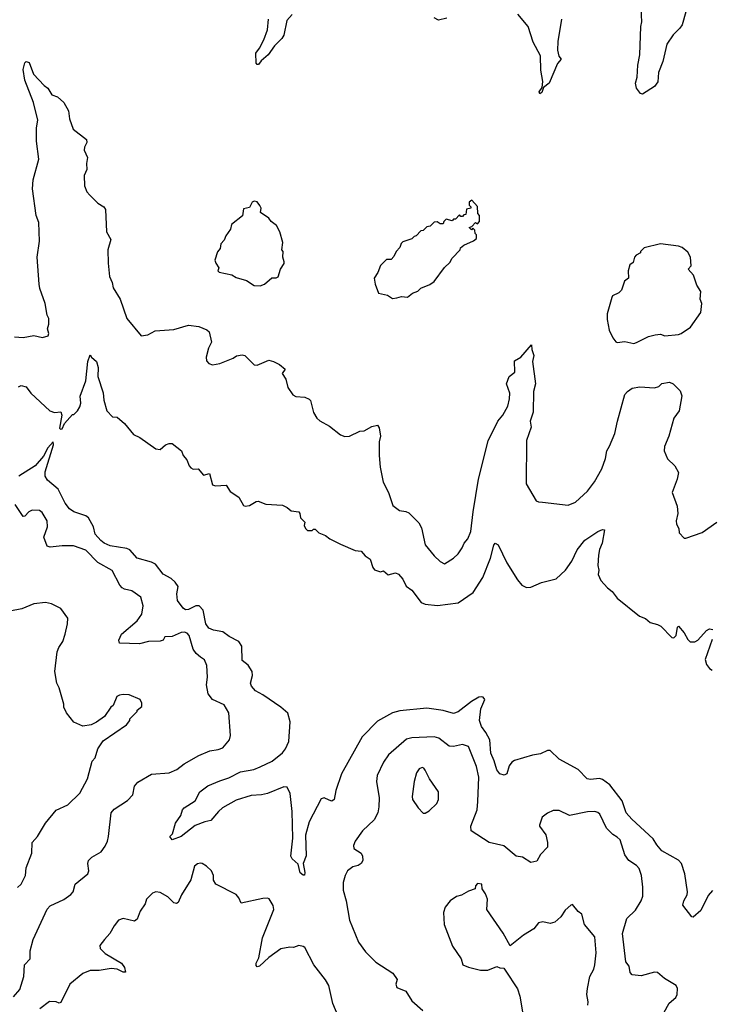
# Model space of a CAD drawing. Extents: x 2220333 to 2384341, y 721037 to 894043.
# Tile 304 of 325: x 2320741 to 2325380, y 867249 to 873860. Entities that reach past the tile are written whole.
import ezdxf

# ---------------------------------------------------------------- set-up
doc = ezdxf.new("R2010")
doc.units = 0

msp = doc.modelspace()

# ---------------------------------------------------------------- linework, layer by layer
at = {"layer": '0CON10XD'}
for points in [[(2325234.5, 873985), (2325190, 873825), (2325175, 873802.5), (2325130.2, 873759.8), (2325088.1, 873695), (2325060.9, 873579.1), (2325031.4, 873505), (2325026.4, 873443.6), (2325005, 873412.5), (2324925, 873360), (2324910, 873365), (2324885, 873400), (2324878, 873435), (2324888, 873475), (2324892, 873555), (2324905.7, 873624.3), (2324912, 873815), (2324919.2, 873845), (2324916.4, 873936.4)], [(2322570, 873895), (2322535.8, 873855), (2322514.2, 873755.8), (2322502, 873735), (2322452, 873685), (2322408.8, 873625), (2322363.3, 873585), (2322345, 873560), (2322335, 873560), (2322328.8, 873568.8), (2322325.8, 873635), (2322351.8, 873668.2), (2322381.4, 873725), (2322405, 873792.5), (2322411.5, 873865)], [(2323610.3, 873869.7), (2323555, 873856.9), (2323525, 873872.5)], [(2324379.2, 873865), (2324356, 873715), (2324354.1, 873655.9), (2324362.5, 873615), (2324377.5, 873595), (2324353.9, 873566.1), (2324296.2, 873435), (2324260, 873405), (2324248.3, 873371.7), (2324233.6, 873363.6), (2324230, 873375), (2324250, 873405), (2324254, 873445), (2324242.1, 873522.1), (2324238.3, 873618.3), (2324189.1, 873709.1), (2324156.9, 873815), (2324087.2, 873897.2)], [(2320705, 871730), (2320765, 871727.5), (2320835, 871740), (2320895, 871727.5), (2320932.5, 871737.5), (2320937, 871753), (2320927.5, 871785), (2320936, 871815), (2320935.8, 871855), (2320925.6, 871875.6), (2320910.8, 871955), (2320875.5, 872055), (2320870.9, 872085), (2320858.2, 872265), (2320873.6, 872373.6), (2320868.6, 872498.6), (2320851.9, 872545), (2320826, 872725), (2320831.2, 872785), (2320868.6, 872925), (2320854.2, 873045.8), (2320852.5, 873135), (2320862.5, 873185), (2320833.8, 873305), (2320775.8, 873455), (2320764.2, 873525.8), (2320775, 873570), (2320785, 873580), (2320805, 873572.5), (2320833.3, 873495), (2320905, 873417.5), (2320930, 873400), (2320957.5, 873355), (2320995, 873343.3), (2321036.7, 873305), (2321067.5, 873247.5), (2321076, 873195), (2321100, 873125), (2321188.8, 873055), (2321191.2, 873035), (2321176.2, 873005), (2321173.3, 872985), (2321195.8, 872935), (2321189.2, 872895), (2321191.2, 872855), (2321174, 872815), (2321176.5, 872745), (2321192.5, 872705), (2321211.2, 872681.2), (2321265, 872628), (2321305, 872603.3), (2321317, 872587), (2321324.6, 872435), (2321353.1, 872385), (2321333.5, 872315), (2321334.6, 872225), (2321344.5, 872135.5), (2321362.2, 872095), (2321369.3, 872059.3), (2321415.6, 871985), (2321460.8, 871855), (2321557, 871737), (2321602.5, 871745), (2321649.7, 871770.3), (2321775, 871780), (2321875, 871810), (2321945, 871800), (2321998.3, 871778.3), (2322012.5, 871765), (2322030, 871695), (2322008.8, 871655), (2321993.3, 871595), (2321995, 871570), (2322011.7, 871551.7), (2322035, 871543.8), (2322085, 871551.2), (2322175, 871588), (2322197.1, 871602.9), (2322235, 871611.2), (2322252.5, 871605), (2322315, 871542.5), (2322335, 871540), (2322415, 871573.8), (2322445, 871566.2), (2322485, 871545.6), (2322523.3, 871515), (2322503.3, 871485), (2322527.7, 871447.7), (2322541.7, 871391.7), (2322575, 871342.5), (2322595, 871330), (2322655.9, 871325.9), (2322685, 871313.3), (2322693.9, 871303.9), (2322715, 871222.5), (2322736.7, 871185), (2322755.9, 871165.9), (2322820.7, 871130.7), (2322895, 871072.5), (2322925, 871062.5), (2322955, 871064.2), (2323025, 871098), (2323055, 871100), (2323105, 871130), (2323145, 871137.5), (2323155, 871120), (2323164.2, 871065), (2323155.7, 871025), (2323156.2, 870933.8), (2323162.5, 870855), (2323182.9, 870755), (2323218, 870685), (2323247.7, 870597.7), (2323292.5, 870565), (2323335, 870558.8), (2323355, 870548.8), (2323422, 870482), (2323438.9, 870448.9), (2323465, 870333.3), (2323525, 870260), (2323565, 870223.3), (2323595, 870206.7), (2323654.3, 870245.7), (2323686.2, 870275), (2323714, 870315), (2323726.2, 870345), (2323751.2, 870375), (2323772, 870425), (2323786.7, 870555), (2323822.5, 870775), (2323887.2, 871032.8)], [(2322355, 872074), (2322385.8, 872084.2), (2322435, 872126.7), (2322463, 872127), (2322476.4, 872133.6), (2322492.5, 872185), (2322517, 872223), (2322517.5, 872235), (2322507.5, 872265), (2322510, 872305), (2322502.5, 872315), (2322507.5, 872365), (2322487.5, 872435), (2322465, 872477.5), (2322430, 872505), (2322415, 872527.5), (2322357.5, 872565), (2322362.5, 872595), (2322353.6, 872613.6), (2322335, 872636.7), (2322315, 872642.5), (2322302.5, 872635), (2322285, 872600), (2322245, 872590), (2322236.4, 872543.6), (2322163.3, 872485), (2322157.5, 872455), (2322125, 872410), (2322115, 872380), (2322092.5, 872355), (2322087.5, 872325), (2322068.3, 872301.7), (2322052.5, 872245), (2322057.5, 872225), (2322077.5, 872195), (2322072.5, 872175), (2322080, 872165), (2322165, 872146.2), (2322195, 872130), (2322265, 872110), (2322315.9, 872075.9), (2322355, 872074)], [(2323245, 871987.5), (2323275, 871992.5), (2323305, 872002.5), (2323345, 871997.5), (2323380, 872025), (2323415, 872037.5), (2323435, 872057.5), (2323495, 872082.5), (2323525, 872103.3), (2323593.6, 872196.4), (2323629.3, 872230.7), (2323645, 872260), (2323700, 872315), (2323701.7, 872328.3), (2323723, 872347), (2323790, 872375), (2323808.3, 872391.7), (2323810, 872415), (2323800, 872425), (2323798.3, 872448.3), (2323785, 872460), (2323775, 872450), (2323760, 872465), (2323778.3, 872471.7), (2323801.7, 872498.3), (2323815, 872490), (2323830, 872505), (2323830, 872545), (2323818.3, 872558.3), (2323817, 872607), (2323778.3, 872648.3), (2323760, 872635), (2323760, 872615), (2323770, 872605), (2323770, 872595), (2323741.7, 872588.3), (2323738.3, 872551.7), (2323725, 872550), (2323715, 872540), (2323705, 872540), (2323695, 872550), (2323668.3, 872521.7), (2323655, 872520), (2323645, 872510), (2323605, 872520), (2323590, 872505), (2323585, 872490), (2323565, 872490), (2323545, 872502.5), (2323525, 872500), (2323497, 872473), (2323475, 872470), (2323450, 872445), (2323435, 872442.5), (2323405, 872410), (2323390, 872405), (2323375, 872390), (2323315, 872370), (2323303, 872357), (2323295, 872330), (2323270, 872305), (2323255, 872270), (2323235, 872250), (2323205, 872250), (2323165, 872210), (2323147, 872163), (2323122.5, 872125), (2323127.5, 872085), (2323150, 872025), (2323211.7, 872011.7), (2323245, 871987.5)], [(2324865, 871686.7), (2324885, 871693.3), (2324965, 871733.8), (2325010, 871745), (2325045, 871748.8), (2325075, 871738.8), (2325165, 871746.7), (2325185, 871753.8), (2325246.7, 871795), (2325316.7, 871895), (2325322.5, 871955), (2325312.5, 871985), (2325316.4, 872036.4), (2325288.3, 872078.3), (2325266.1, 872146.1), (2325230, 872185), (2325251.7, 872208.3), (2325247.5, 872265), (2325229.3, 872299.3), (2325190.7, 872330.7), (2325165, 872340), (2325045, 872356.2), (2324935, 872327.5), (2324910, 872305), (2324910, 872295), (2324880.7, 872279.3), (2324870, 872265), (2324860.7, 872229.3), (2324840, 872215), (2324827.5, 872175), (2324830, 872125), (2324802.5, 872105), (2324782.5, 872045), (2324765, 872027.5), (2324723.6, 872006.4), (2324717.5, 871995), (2324686.7, 871885), (2324686.4, 871846.4), (2324700, 871775), (2324723.9, 871723.9), (2324745, 871697.5), (2324755, 871693.3), (2324805, 871700), (2324865, 871686.7)], [(2323887.2, 871032.8), (2323951.4, 871165), (2323985.8, 871205), (2324020, 871265), (2324031.4, 871315), (2324032.3, 871352.3), (2324011.2, 871415), (2324028.8, 871465), (2324066.4, 871493.6), (2324065, 871570), (2324106.7, 871595), (2324178.3, 871678.3), (2324180, 871645), (2324194, 871605), (2324185.8, 871565), (2324205.8, 871415.8), (2324192.5, 871365), (2324189.2, 871225), (2324170.6, 871165), (2324176, 871125), (2324145.8, 871035), (2324143.8, 870745), (2324210.7, 870630.7), (2324225, 870622.5), (2324251.7, 870621.7), (2324425, 870601.2), (2324475, 870622), (2324555, 870694), (2324602.6, 870757.4), (2324650.6, 870845), (2324675.8, 870915), (2324684.3, 870965), (2324703.6, 870996.4), (2324738.5, 871081.5), (2324755.3, 871164.7), (2324805, 871343.8), (2324822.9, 871365), (2324855, 871385.5), (2324905.5, 871395.5), (2325005, 871389.4), (2325033.1, 871396.9), (2325055, 871417.5), (2325105, 871425.7), (2325130, 871415), (2325178, 871368), (2325188.9, 871335), (2325170, 871235), (2325135.7, 871185), (2325101.5, 871065), (2325072, 870995), (2325070, 870965), (2325091.7, 870911.7), (2325141.2, 870865), (2325165, 870820), (2325156.7, 870775), (2325122.5, 870685), (2325156.2, 870595), (2325161.2, 870545), (2325151.2, 870495), (2325153.3, 870473.3), (2325167.5, 870445), (2325170, 870415), (2325205, 870380), (2325215, 870380), (2325325, 870417.5), (2325422.7, 870487.3)], [(2320733.6, 871396.4), (2320750, 871405), (2320785, 871396.2), (2320815, 871352.5), (2320943.4, 871233.4), (2320975, 871222.5), (2321017.7, 871227.7), (2321024.2, 871205), (2321007, 871117), (2321015, 871110), (2321025, 871113.8), (2321041.5, 871148.5), (2321095, 871210), (2321105, 871210), (2321130, 871235), (2321145, 871260), (2321152.5, 871285), (2321147, 871333), (2321185.8, 871435), (2321199.4, 871565), (2321215, 871610), (2321222.5, 871595), (2321256.2, 871565), (2321267.5, 871525), (2321266.2, 871465), (2321302, 871355), (2321306.2, 871305), (2321326.7, 871235), (2321363.9, 871193.9), (2321395, 871191.2), (2321445, 871150), (2321505.9, 871075.9), (2321546.7, 871055), (2321655, 870980), (2321685, 870974), (2321721.2, 871005), (2321745, 871014.2), (2321765, 871014), (2321827.5, 870965), (2321839.2, 870935), (2321864.2, 870904.2), (2321878.8, 870865), (2321890.5, 870850.5), (2321905, 870843.3), (2321940, 870845), (2321975, 870801.2), (2322015, 870812.5), (2322036.4, 870736.4), (2322055, 870731.2), (2322126.7, 870735), (2322155, 870693.3), (2322213.3, 870655), (2322245, 870597.5), (2322255, 870593.3), (2322285, 870597.5), (2322330, 870625), (2322343, 870627), (2322395, 870607.5), (2322505, 870600), (2322537.5, 870585), (2322565, 870563.3), (2322615.9, 870555.9), (2322623.3, 870545), (2322626.7, 870515), (2322657, 870487), (2322652.5, 870465), (2322660, 870445), (2322675, 870430), (2322705, 870430), (2322715, 870440), (2322725, 870440), (2322750, 870415), (2322795, 870397.5), (2322823.9, 870373.9), (2322895, 870338.8), (2322995, 870296.7), (2323035, 870292.5), (2323060.7, 870260.7), (2323095, 870237.5), (2323113, 870183), (2323125, 870167.5), (2323165, 870152.5), (2323185, 870160), (2323215, 870133.3), (2323240.7, 870139.3)], [(2325395, 868012.9), (2325365, 867980.8), (2325315, 867878.8), (2325265, 867833.8), (2325255, 867836.7), (2325194.2, 867915), (2325201.4, 867945), (2325224.3, 867985), (2325226.7, 868005), (2325208.9, 868125), (2325185.4, 868195.4), (2325166.3, 868216.3), (2325055, 868280), (2325020.3, 868320.2), (2324995, 868359.4), (2324852.1, 868492.1), (2324814.8, 868534.8), (2324787.6, 868615), (2324705, 868722.9), (2324655, 868758.8), (2324635, 868766.2), (2324575, 868758.6), (2324552.9, 868762.9), (2324492.5, 868825), (2324365, 868894.7), (2324305, 868952.5), (2324285, 868953.3), (2324238.7, 868931.3), (2324185, 868922.8), (2324064.5, 868885.5), (2324046.2, 868875), (2324029.1, 868850.9), (2324012.7, 868797.3), (2323995, 868788.8), (2323965, 868796.7), (2323945, 868823.8), (2323927.7, 868885), (2323905.4, 868935), (2323899.1, 869025), (2323872.7, 869075), (2323843.4, 869115), (2323830.3, 869155), (2323837.5, 869232.5), (2323864.4, 869295), (2323855, 869311.4), (2323845, 869314.3), (2323825, 869310.6), (2323775, 869282.2), (2323685.9, 869214.1), (2323655, 869202.5), (2323585, 869221.2), (2323475, 869238.8), (2323295, 869219.2), (2323245, 869206.6), (2323145, 869149.5), (2323041.5, 869045), (2322902.2, 868797.8), (2322863.3, 868685), (2322854, 868625), (2322837.3, 868612.7), (2322819.4, 868619.4), (2322785, 868636.7), (2322765, 868630), (2322685.4, 868475), (2322660, 868385), (2322664.2, 868245.8), (2322645.8, 868194.2), (2322656.1, 868133.9), (2322653, 868117), (2322645, 868116.2), (2322625, 868131.4), (2322610.5, 868190.5), (2322571.9, 868225), (2322562.9, 868245), (2322575.5, 868365), (2322570.9, 868545), (2322557.8, 868665), (2322536.3, 868706.3), (2322515, 868709.4), (2322405, 868664.6), (2322365, 868655.5), (2322295, 868652.1), (2322195, 868619.1), (2322102.1, 868567.9), (2322075.4, 868544.6), (2322025.6, 868484.4), (2321985, 868475.6), (2321920, 868450), (2321825, 868377.1), (2321765, 868353.3), (2321750, 868375), (2321766.7, 868395), (2321787.5, 868465), (2321823.9, 868516.1), (2321834.2, 868555), (2321845, 868567.5), (2321920, 868615), (2321950, 868675), (2322005, 868716.7), (2322085, 868750.9), (2322145, 868769.1), (2322225, 868810.8), (2322313.4, 868826.6), (2322355, 868842.9), (2322437.7, 868882.3), (2322505, 868938.9), (2322525.5, 868965), (2322548.2, 869015), (2322557.1, 869145), (2322542, 869205), (2322493.8, 869245), (2322375, 869327.1), (2322325, 869354.3), (2322297.1, 869385), (2322291.1, 869405), (2322303.7, 869456.3), (2322301.2, 869485), (2322276.2, 869526.2), (2322235, 869558.8), (2322232.9, 869655), (2322213.8, 869685), (2322148.7, 869718.7), (2322105, 869751.1), (2322041.5, 869761.5), (2322011.9, 869775), (2321991.5, 869805), (2321973.1, 869895), (2321945.8, 869925), (2321924.6, 869925.4), (2321875, 869899.2), (2321855, 869898.8), (2321838.3, 869908.3), (2321801.7, 869961.7), (2321795.8, 870005), (2321804.4, 870055), (2321785, 870084.3), (2321757.8, 870107.8), (2321705, 870137.5), (2321651.9, 870205), (2321625, 870218.5), (2321528.8, 870245), (2321479.8, 870299.8), (2321460.8, 870310.7), (2321347.4, 870327.4), (2321308.8, 870345), (2321285, 870364.3), (2321248.6, 870405), (2321236, 870455), (2321202.5, 870515), (2321185, 870530), (2321104.4, 870555), (2321075, 870576.2), (2321045.4, 870615), (2320999.3, 870709.3), (2320927.7, 870767.7), (2320912.9, 870795), (2320912.2, 870825), (2320968.8, 871005), (2320965.9, 871025.9), (2320929.2, 870985), (2320900, 870930), (2320845.4, 870864.6), (2320735, 870795.6)], [(2321955, 869580.8), (2321925, 869605.8), (2321905, 869634), (2321879.2, 869725), (2321865, 869741.2), (2321847.3, 869747.3), (2321825, 869745.3), (2321765, 869719.2), (2321715, 869716), (2321704.4, 869695), (2321685, 869686.5), (2321605, 869686.2), (2321545, 869670), (2321412, 869675), (2321406.4, 869695), (2321424.5, 869735), (2321530, 869825), (2321560.7, 869869.3), (2321570.8, 869925), (2321555, 869982.5), (2321495, 870025.8), (2321445, 870035.7), (2321428, 870045), (2321412.5, 870062.5), (2321362, 870162), (2321265.2, 870215.2), (2321185, 870297.9), (2321102.6, 870327.4), (2321025, 870327.5), (2320945, 870319.2), (2320925.8, 870325.8), (2320903.1, 870385), (2320926.7, 870455), (2320925.8, 870495), (2320891.7, 870551.7), (2320874.3, 870564.3), (2320825, 870567.3), (2320803.1, 870555), (2320775, 870526), (2320765, 870524), (2320710.9, 870605)], [(2323240.7, 870139.3), (2323265, 870147.5), (2323285, 870137.5), (2323315, 870103.3), (2323337.6, 870057.6), (2323375, 870030), (2323438.3, 869948.3), (2323465, 869935.8), (2323547.9, 869927.9), (2323685, 869944.4), (2323786.2, 870013.8), (2323851.8, 870115), (2323902.5, 870245), (2323925, 870332.5), (2323935, 870346.7), (2323955, 870333.3), (2324013.6, 870213.6), (2324085, 870098.8), (2324114.2, 870064.2), (2324145, 870048.8), (2324175, 870051.2), (2324245, 870082.5), (2324345, 870106.9), (2324407.9, 870165), (2324450.4, 870225), (2324485, 870301.4), (2324535.8, 870365), (2324625, 870423.8), (2324655, 870437.5), (2324670, 870435), (2324653.8, 870345), (2324635.9, 870304.1), (2324628, 870265), (2324623.8, 870195), (2324631.2, 870165), (2324626.2, 870135), (2324644.2, 870094.2), (2324688.8, 870045), (2324721.2, 870021.2), (2324755, 869976.2), (2324904, 869855), (2324945, 869840), (2324975, 869812.5), (2325025, 869800), (2325047.9, 869787.9), (2325122.3, 869712.3), (2325135, 869710), (2325150, 869725), (2325158.3, 869781.7), (2325165, 869787.5), (2325205, 869743.8), (2325227.9, 869697.9), (2325245, 869682.5), (2325275, 869682.9), (2325296.6, 869693.4), (2325355, 869759.2), (2325375, 869770), (2325397.5, 869765)], [(2320725, 868032.5), (2320750, 868055), (2320778.8, 868115), (2320783.3, 868165), (2320822, 868265), (2320824.4, 868335.6), (2320861.2, 868375), (2320913.4, 868466.6), (2320985, 868552), (2321065, 868588), (2321145, 868667.5), (2321195.9, 868764.1), (2321228.3, 868881.7), (2321246.7, 868905), (2321266.4, 868963.6), (2321300.7, 869019.3), (2321457.5, 869125), (2321480, 869155), (2321480, 869165), (2321530, 869215), (2321530, 869225), (2321561.7, 869248.3), (2321561.7, 869271.7), (2321550, 869295), (2321475, 869327.5), (2321435, 869330), (2321410, 869325), (2321393.3, 869315), (2321367.5, 869255), (2321352.5, 869245), (2321309.3, 869180.7), (2321257, 869143), (2321220, 869125), (2321165, 869116.2), (2321104.2, 869144.2), (2321056, 869206), (2321036.7, 869245), (2321036.2, 869265), (2321006.2, 869375), (2320991.2, 869405), (2320976.2, 869485), (2320992.5, 869615), (2321004.3, 869645.7), (2321030, 869685), (2321046.7, 869735), (2321062.5, 869805), (2321063, 869843), (2321016.4, 869906.4), (2320955, 869937.5), (2320915, 869946.7), (2320835, 869939.2), (2320755, 869905.7), (2320675, 869888)], [(2325391.9, 869698.1), (2325344.4, 869565), (2325355, 869531.2), (2325374.6, 869504.6), (2325392.2, 869492.2)], [(2320699.7, 867300.3), (2320741.7, 867348.3), (2320769.2, 867435), (2320772, 867515), (2320812, 867555), (2320811.7, 867608.3), (2320830.8, 867685), (2320925, 867888), (2320945, 867911.4), (2321037.9, 867952.1), (2321085, 867986.2), (2321099.2, 868005), (2321113.1, 868056.9), (2321197.5, 868125), (2321205.8, 868145.8), (2321197.5, 868195), (2321202.5, 868215), (2321225, 868237.1), (2321286.9, 868273.1), (2321315, 868312), (2321329.5, 868345), (2321337.9, 868375), (2321355, 868536), (2321375, 868560), (2321465, 868618.6), (2321500.8, 868655), (2321512.5, 868715), (2321535, 868741.9), (2321625, 868793.5), (2321745, 868804.2), (2321796.7, 868825), (2321845, 868864), (2321945, 868920), (2322018.3, 868951.7), (2322075, 868960), (2322105, 868972), (2322150, 869025), (2322157.5, 869055), (2322145, 869207.5), (2322115, 869260), (2322036.8, 869296.8), (2322006, 869335), (2321995.6, 869395), (2322003.1, 869445), (2321998, 869525), (2321981.7, 869561.7), (2321955, 869580.8)], [(2325066.9, 867193.1), (2325103.2, 867256.8), (2325147.5, 867295), (2325157.1, 867315), (2325160, 867355), (2325150, 867375), (2325072.4, 867422.4), (2325025, 867462.9), (2325004.5, 867465.5), (2324915, 867440.8), (2324855, 867448.1), (2324842.1, 867462.1), (2324835, 867506.2), (2324813.1, 867535), (2324789.1, 867725), (2324818.9, 867825), (2324877.8, 867882.2), (2324915.8, 867945), (2324926, 867975), (2324927.5, 868035), (2324918.6, 868115), (2324900.9, 868160.9), (2324885, 868181.2), (2324832, 868215), (2324805, 868253.3), (2324773.2, 868353.2), (2324755, 868372), (2324725, 868388.8), (2324681.7, 868431.7), (2324638, 868525), (2324625, 868536.2), (2324603.9, 868543.9), (2324555, 868542), (2324435, 868516.7), (2324365, 868550), (2324325, 868550), (2324285, 868533.3), (2324250, 868505), (2324233, 868453), (2324232.5, 868445), (2324275, 868387.5), (2324287.1, 868335), (2324286, 868305), (2324238, 868255), (2324215, 868210), (2324175, 868202.5), (2324117.7, 868237.7), (2324075, 868244), (2323993.5, 868313.5), (2323894.3, 868335), (2323774.3, 868415), (2323771.5, 868445), (2323813.6, 868555), (2323819.2, 868610.8), (2323824.5, 868775), (2323809.5, 868845), (2323755, 868981.2), (2323715, 868994.4), (2323655, 868980.6), (2323625, 868983.1), (2323555.3, 869035.3), (2323524.5, 869045.5), (2323375, 869039.1), (2323339.8, 869030.2), (2323218.6, 868925), (2323184.3, 868875), (2323142.9, 868785), (2323137.1, 868745), (2323155.5, 868635), (2323153.6, 868575), (2323145.3, 868534.7), (2323121.5, 868488.5), (2323044.2, 868415), (2322993.8, 868345), (2322984, 868315), (2322986.2, 868295), (2323033.8, 868265), (2323044.3, 868244.3), (2323045.8, 868215), (2323035.5, 868194.5), (2323015, 868181.4), (2322978.7, 868171.3), (2322942.5, 868145), (2322926, 868115), (2322913.4, 868066.6), (2322913.3, 868015), (2322934.5, 867945), (2322956.5, 867815), (2323016.2, 867666.2), (2323062.6, 867602.6), (2323132.1, 867532.1), (2323247.6, 867457.6), (2323276.7, 867415), (2323266.4, 867383.6), (2323273.2, 867363.2), (2323335, 867336.7), (2323375, 867273.3), (2323448.8, 867208.8)], [(2323451.7, 868531.7), (2323465, 868532.5), (2323491.7, 868548.3), (2323542.3, 868597.7), (2323553.8, 868625), (2323553.8, 868675), (2323492.6, 868762.6), (2323465, 868822.5), (2323455.9, 868835.9), (2323445, 868840), (2323425, 868830), (2323405.9, 868804.1), (2323390, 868745), (2323376, 868645), (2323380, 868625), (2323417.7, 868567.7), (2323451.7, 868531.7)], [(2322887.5, 867155), (2322844.5, 867255), (2322818.2, 867375), (2322795, 867414.3), (2322716.9, 867515), (2322655, 867630), (2322645, 867638), (2322615, 867643.8), (2322579.3, 867630.7), (2322555, 867633.3), (2322495, 867622.5), (2322415, 867564.4), (2322351.2, 867505), (2322335, 867501.2), (2322328.8, 867508.8), (2322329.2, 867525), (2322347.6, 867562.4), (2322372.2, 867695), (2322446.7, 867885), (2322443.6, 867913.6), (2322416.4, 867956.4), (2322405, 867962.5), (2322375, 867960), (2322229.3, 867929.3), (2322212.5, 867965), (2322195, 867986), (2322058, 868055), (2322043, 868083), (2322043.3, 868115), (2322030, 868145), (2321995, 868176.7), (2321967.5, 868195), (2321955, 868196.2), (2321935, 868193.3), (2321915, 868177.5), (2321891.2, 868085), (2321827.5, 867985), (2321805, 867933.3), (2321795, 867926.7), (2321775, 867931.2), (2321735, 867971.2), (2321685, 868000.8), (2321656.1, 868003.9), (2321632.5, 867995), (2321593.3, 867955), (2321583.3, 867925), (2321550, 867875), (2321529.5, 867820.5), (2321511.7, 867808.3), (2321435, 867825.7), (2321405, 867814), (2321375, 867776.2), (2321345.4, 867724.6), (2321310, 867685), (2321278, 867645), (2321281.2, 867625), (2321315, 867591.4), (2321423.8, 867525), (2321445.6, 867495.6), (2321452.5, 867465), (2321435, 867464.2), (2321395.5, 867485.5), (2321355, 867489.4), (2321275, 867476.2), (2321215, 867475.8), (2321164.3, 867455.7), (2321076.7, 867385), (2321017.7, 867262.3), (2321005, 867257.5), (2320985, 867266), (2320941.7, 867268.3), (2320875, 867220)], [(2324556.6, 867243.4), (2324559.4, 867265), (2324551.4, 867315), (2324555.6, 867354.4), (2324571.1, 867435), (2324596.5, 867485), (2324604.4, 867515), (2324611.9, 867595), (2324605, 867703.3), (2324533.8, 867785), (2324516.2, 867855), (2324492.3, 867872.3), (2324455, 867920), (2324443.3, 867915), (2324405, 867881.2), (2324375, 867836.2), (2324335, 867801.2), (2324305, 867791.2), (2324255, 867804), (2324225, 867796.2), (2324195, 867756.7), (2324125, 867713.8), (2324035, 867642.5), (2323987.6, 867727.6), (2323879.2, 867885), (2323882, 867955), (2323870.7, 867990.7), (2323847.5, 868025), (2323846.1, 868056.1), (2323815, 868060), (2323802.5, 868045), (2323800, 868025), (2323755, 868010), (2323707.7, 867982.3), (2323675, 867973.8), (2323632.5, 867945), (2323599.3, 867900.7), (2323586.7, 867865), (2323591.2, 867785), (2323648.8, 867638.8), (2323705.7, 867555.7), (2323717.5, 867515), (2323755, 867498.8), (2323835, 867478.8), (2323885, 867478.8), (2323945, 867503.3), (2323965, 867494), (2323991.7, 867491.7), (2324001.7, 867478.3), (2324083.9, 867353.9), (2324100, 867305), (2324118.3, 867198.3)]]:
    msp.add_lwpolyline(points, dxfattribs=at)

doc.saveas('drawing.dxf')
